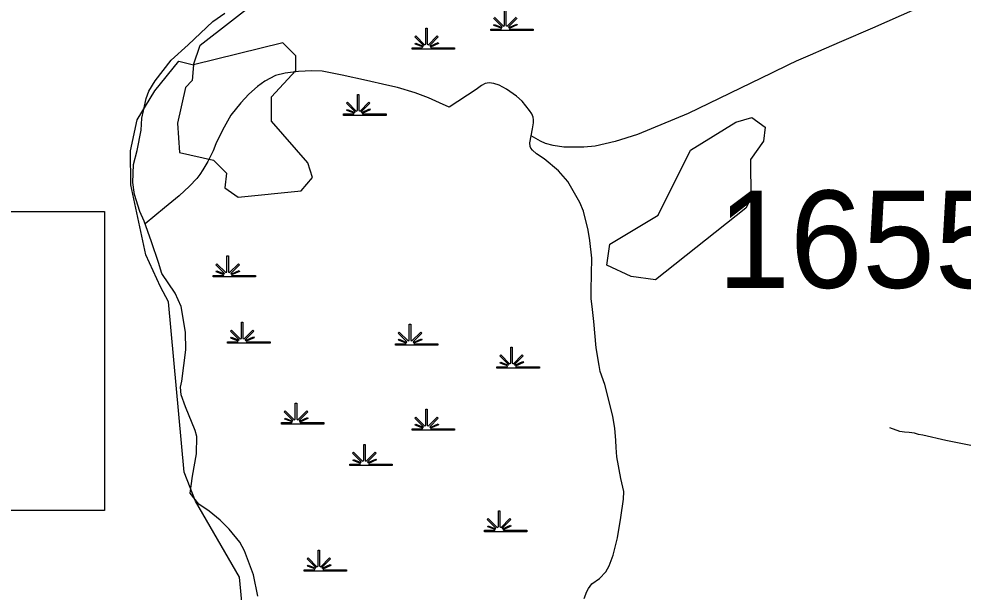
# Model space of a CAD drawing. Extents: x 2093524 to 2270757, y 289120 to 570408.
# Drawn here: x 2113684 to 2118532, y 542153 to 545096 of the extents above; entities that cross this region are included whole.
import ezdxf

# ---------------------------------------------------------------- set-up
doc = ezdxf.new("R2010")
doc.units = 0
for name, color, linetype in [('Exist Boundary Political CountyLine', 7, 'Continuous'), ('Exist Hydrographic Misc Water Feature', 7, 'Continuous'), ('Exist Hydrographic Pond Under 1500 Sq Ft', 7, 'Continuous'), ('Exist Hydrographic Swamp CELL', 7, 'Continuous'), ('Exist Road Non-System Type 51', 7, 'Continuous'), ('Exist Road Secondary Structure Standard Bridge Number Label', 7, 'Continuous'), ('Exist Road Secondary Type 51 Number Label', 7, 'Continuous')]:
    doc.layers.add(name, color=color, linetype=linetype)

msp = doc.modelspace()

# ---------------------------------------------------------------- linework, layer by layer
at = {"layer": 'Exist Boundary Political CountyLine'}
for points in [[(2114382.8, 544778.7), (2114466.2, 544884.8), (2114552.8, 544962.7), (2114678.5, 545082.7), (2114741.8, 545125.8)], [(2114312, 544525.7), (2114314.8, 544586.7), (2114322.8, 544624.8), (2114336.8, 544686.7), (2114350.8, 544724.8), (2114382.8, 544778.7)], [(2114910.2, 542131.8), (2114888.2, 542241.9), (2114842, 542363.8), (2114818.8, 542409.3), (2114763.2, 542476.4), (2114717, 542522.5), (2114660, 542567.6), (2114607.8, 542603.7), (2114563.8, 542661.5), (2114575.8, 542747.5), (2114595.8, 542863.5), (2114597.8, 542951.4), (2114587.8, 542983.4), (2114539.5, 543103.4), (2114517.5, 543165.4), (2114514, 543204.6), (2114519.5, 543235.4), (2114541.5, 543397.3), (2114539.5, 543487.3), (2114516.5, 543619), (2114485.2, 543687.2), (2114417.2, 543789.2), (2114401.2, 543845.1), (2114364.2, 543951), (2114327.2, 544056.9), (2114305, 544107), (2114277, 544194.9), (2114269, 544256.9), (2114272.2, 544349.4), (2114290.8, 544420.8), (2114312, 544525.7)]]:
    msp.add_lwpolyline(points, dxfattribs=at)
at = {"layer": 'Exist Hydrographic Misc Water Feature'}
for points in [[(2114580.5, 544861.1), (2114613.6, 544962.2), (2115227.5, 545438.5), (2115368.6, 545589.9), (2115550.4, 545947.1), (2115781.5, 546198.3)], [(2114301.5, 538253.2), (2113947.5, 539050.9), (2113854.5, 539485.8), (2113801.5, 540143), (2113949.6, 540668.2), (2114304.5, 541343.3), (2114437.4, 541494.9), (2114719.6, 541689.3), (2114785.6, 541789.7), (2114843.4, 541939.4), (2114816.6, 542228.6), (2114590.6, 542620.3), (2114531.5, 542769.1), (2114452.4, 543643.3), (2114410.6, 543719.6), (2114335.5, 543885.2), (2114258.4, 544244.3), (2114257.4, 544418.2), (2114290.4, 544578.3), (2114381.4, 544727.3), (2114505.5, 544879), (2114580.5, 544861.1)]]:
    msp.add_lwpolyline(points, dxfattribs=at)
at = {"layer": 'Exist Hydrographic Pond Under 1500 Sq Ft'}
for points in [[(2114580.5, 544861.1), (2114572.5, 544779.3), (2114539.5, 544743.8), (2114498.5, 544561), (2114507.5, 544409.8), (2114682.5, 544370.3), (2114749.5, 544303.3), (2114741.5, 544228), (2114808.6, 544180.7), (2115133.6, 544213.5), (2115191.6, 544281.3), (2115166.6, 544357.2), (2114981.4, 544570.9), (2114981.4, 544695.6), (2115105.5, 544830.9), (2115105.5, 544906.3), (2115038.4, 544973.3), (2114580.5, 544861.1)], [(2116826.5, 543772.6), (2116701.6, 543831), (2116717.6, 543938.8), (2116966.5, 544088.1), (2117131.6, 544422.6), (2117364.5, 544565.6), (2117447.6, 544590.1), (2117514.6, 544539.5), (2117506.6, 544467.6), (2117440.6, 544373.8), (2117441.6, 544173.6), (2117416.6, 544124.9), (2116951.6, 543757.1), (2116826.5, 543772.6)]]:
    msp.add_lwpolyline(points, dxfattribs=at)
at = {"layer": 'Exist Hydrographic Swamp CELL'}
for points in [[(2116125.7, 545104.8), (2116171, 545059.3), (2116177.4, 545061.7), (2116177.4, 545144.7)], [(2116184.6, 545144.7), (2116184.6, 545061.7), (2116190.9, 545059.3), (2116236.2, 545104.8)], [(2116241.4, 545099.6), (2116196.9, 545055.1), (2116198.9, 545051.5), (2116239.8, 545070.1), (2116242.3, 545065), (2116201.3, 545047.2), (2116202.9, 545044.3), (2116323.9, 545044.2), (2116323.9, 545037.1), (2116106.4, 545037.1), (2116106.4, 545044.2), (2116159.1, 545044.3), (2116161.1, 545047.9), (2116122.8, 545062.8), (2116125.7, 545067.9), (2116163.4, 545052.2), (2116165, 545055.1), (2116120.6, 545099.6)]]:
    msp.add_lwpolyline(points, dxfattribs=at)
for points in [[(2115702.2, 544948.5), (2115754.8, 544948.6), (2115756.8, 544952.2), (2115718.6, 544967), (2115721.5, 544972.2), (2115759.2, 544956.5), (2115760.8, 544959.3), (2115716.4, 545003.9), (2115721.5, 545009), (2115766.8, 544963.5), (2115773.1, 544965.9), (2115773.1, 545049), (2115780.4, 545049), (2115780.3, 544965.9), (2115786.7, 544963.5), (2115832, 545009), (2115837.1, 545003.9), (2115792.7, 544959.3), (2115794.7, 544955.7), (2115835.6, 544974.3), (2115838, 544969.3), (2115797, 544951.5), (2115798.7, 544948.6), (2115919.7, 544948.5), (2115919.7, 544941.4), (2115702.2, 544941.4)], [(2115351.1, 544608.1), (2115403.8, 544608.2), (2115405.8, 544611.8), (2115367.5, 544626.6), (2115370.4, 544631.8), (2115408.2, 544616), (2115409.7, 544618.9), (2115365.3, 544663.5), (2115370.4, 544668.6), (2115415.7, 544623.1), (2115422.1, 544625.5), (2115422.1, 544708.6), (2115429.3, 544708.6), (2115429.3, 544625.5), (2115435.6, 544623.1), (2115480.9, 544668.6), (2115486.1, 544663.5), (2115441.6, 544618.9), (2115443.6, 544615.3), (2115484.5, 544633.9), (2115487, 544628.9), (2115446, 544611.1), (2115447.6, 544608.2), (2115568.6, 544608.1), (2115568.6, 544601), (2115351.1, 544601)], [(2114680.9, 543778.3), (2114733.6, 543778.4), (2114735.6, 543782), (2114697.3, 543796.8), (2114700.2, 543802), (2114738, 543786.3), (2114739.6, 543789.2), (2114695.1, 543833.7), (2114700.3, 543838.8), (2114745.5, 543793.3), (2114751.9, 543795.7), (2114751.9, 543878.8), (2114759.1, 543878.8), (2114759.1, 543795.7), (2114765.4, 543793.3), (2114810.7, 543838.8), (2114815.9, 543833.7), (2114771.4, 543789.2), (2114773.4, 543785.6), (2114814.3, 543804.2), (2114816.8, 543799.1), (2114775.8, 543781.3), (2114777.4, 543778.4), (2114898.5, 543778.3), (2114898.5, 543771.2), (2114680.9, 543771.2)], [(2114755.4, 543437.9), (2114808, 543438), (2114810, 543441.6), (2114771.8, 543456.4), (2114774.7, 543461.6), (2114812.4, 543445.9), (2114814, 543448.7), (2114769.6, 543493.3), (2114774.7, 543498.4), (2114820, 543452.9), (2114826.3, 543455.3), (2114826.3, 543538.4), (2114833.6, 543538.4), (2114833.6, 543455.3), (2114839.9, 543452.9), (2114885.2, 543498.4), (2114890.3, 543493.3), (2114845.9, 543448.7), (2114847.9, 543445.1), (2114888.8, 543463.8), (2114891.2, 543458.7), (2114850.3, 543440.9), (2114851.9, 543438), (2114972.9, 543437.9), (2114972.9, 543430.8), (2114755.4, 543430.8)], [(2115617.1, 543427.3), (2115669.7, 543427.3), (2115671.7, 543430.9), (2115633.5, 543445.8), (2115636.4, 543451), (2115674.1, 543435.2), (2115675.7, 543438.1), (2115631.3, 543482.7), (2115636.4, 543487.8), (2115681.7, 543442.3), (2115688, 543444.7), (2115688, 543527.8), (2115695.3, 543527.8), (2115695.2, 543444.7), (2115701.6, 543442.3), (2115746.9, 543487.8), (2115752, 543482.7), (2115707.6, 543438.1), (2115709.6, 543434.5), (2115750.5, 543453.1), (2115752.9, 543448.1), (2115711.9, 543430.3), (2115713.6, 543427.3), (2115834.6, 543427.3), (2115834.6, 543420.2), (2115617.1, 543420.2)], [(2116138.3, 543310.3), (2116191, 543310.3), (2116193, 543313.9), (2116154.7, 543328.8), (2116157.6, 543334), (2116195.4, 543318.2), (2116197, 543321.1), (2116152.5, 543365.6), (2116157.7, 543370.8), (2116202.9, 543325.3), (2116209.3, 543327.7), (2116209.3, 543410.8), (2116216.5, 543410.8), (2116216.5, 543327.7), (2116222.8, 543325.3), (2116268.1, 543370.8), (2116273.3, 543365.6), (2116228.8, 543321.1), (2116230.8, 543317.5), (2116271.7, 543336.1), (2116274.2, 543331.1), (2116233.2, 543313.2), (2116234.8, 543310.3), (2116355.9, 543310.3), (2116355.9, 543303.1), (2116138.3, 543303.1)], [(2115032, 543023), (2115084.6, 543023.1), (2115086.6, 543026.7), (2115048.4, 543041.5), (2115051.3, 543046.7), (2115089, 543031), (2115090.6, 543033.9), (2115046.2, 543078.4), (2115051.3, 543083.5), (2115096.6, 543038.1), (2115102.9, 543040.4), (2115102.9, 543123.5), (2115110.2, 543123.5), (2115110.1, 543040.4), (2115116.5, 543038.1), (2115161.8, 543083.5), (2115166.9, 543078.4), (2115122.5, 543033.9), (2115124.5, 543030.3), (2115165.4, 543048.9), (2115167.8, 543043.8), (2115126.9, 543026), (2115128.5, 543023.1), (2115249.5, 543023), (2115249.5, 543015.9), (2115032, 543015.9)], [(2115702.2, 542991.1), (2115754.8, 542991.2), (2115756.8, 542994.8), (2115718.6, 543009.6), (2115721.5, 543014.8), (2115759.2, 542999.1), (2115760.8, 543002), (2115716.4, 543046.5), (2115721.5, 543051.6), (2115766.8, 543006.1), (2115773.1, 543008.5), (2115773.1, 543091.6), (2115780.4, 543091.6), (2115780.3, 543008.5), (2115786.7, 543006.1), (2115832, 543051.6), (2115837.1, 543046.5), (2115792.7, 543002), (2115794.7, 542998.4), (2115835.6, 543017), (2115838, 543011.9), (2115797, 542994.1), (2115798.7, 542991.2), (2115919.7, 542991.1), (2115919.7, 542984), (2115702.2, 542984)], [(2115383, 542810.3), (2115435.7, 542810.3), (2115437.7, 542813.9), (2115399.4, 542828.8), (2115402.3, 542834), (2115440.1, 542818.2), (2115441.7, 542821.1), (2115397.2, 542865.7), (2115402.4, 542870.8), (2115447.6, 542825.3), (2115454, 542827.7), (2115454, 542910.8), (2115461.2, 542910.8), (2115461.2, 542827.7), (2115467.5, 542825.3), (2115512.8, 542870.8), (2115518, 542865.7), (2115473.5, 542821.1), (2115475.5, 542817.5), (2115516.4, 542836.1), (2115518.9, 542831.1), (2115477.9, 542813.3), (2115479.5, 542810.3), (2115600.6, 542810.3), (2115600.6, 542803.2), (2115383, 542803.2)], [(2116074.5, 542469.9), (2116127.1, 542469.9), (2116129.1, 542473.5), (2116090.9, 542488.4), (2116093.8, 542493.6), (2116131.5, 542477.8), (2116133.1, 542480.7), (2116088.7, 542525.2), (2116093.8, 542530.4), (2116139.1, 542484.9), (2116145.4, 542487.3), (2116145.4, 542570.4), (2116152.7, 542570.4), (2116152.7, 542487.3), (2116159, 542484.9), (2116204.3, 542530.4), (2116209.4, 542525.2), (2116165, 542480.7), (2116167, 542477.1), (2116207.9, 542495.7), (2116210.3, 542490.7), (2116169.4, 542472.9), (2116171, 542469.9), (2116292, 542469.9), (2116292, 542462.8), (2116074.5, 542462.8)], [(2115149, 542267.7), (2115201.6, 542267.8), (2115203.6, 542271.4), (2115165.4, 542286.3), (2115168.3, 542291.4), (2115206, 542275.7), (2115207.6, 542278.6), (2115163.2, 542323.1), (2115168.3, 542328.3), (2115213.6, 542282.8), (2115219.9, 542285.2), (2115219.9, 542368.2), (2115227.2, 542368.2), (2115227.2, 542285.2), (2115233.5, 542282.8), (2115278.8, 542328.3), (2115283.9, 542323.1), (2115239.5, 542278.6), (2115241.5, 542275), (2115282.4, 542293.6), (2115284.8, 542288.5), (2115243.9, 542270.7), (2115245.5, 542267.8), (2115366.5, 542267.7), (2115366.5, 542260.6), (2115149, 542260.6)]]:
    msp.add_lwpolyline(points, close=True, dxfattribs=at)
at = {"layer": 'Exist Road Non-System Type 51'}
for points in [[(2118287.1, 545146.8), (2118067.2, 545049.2), (2117907.8, 544980.4), (2117817, 544940.2), (2117746.4, 544909.7), (2117673.8, 544879.1), (2117635.4, 544859.9), (2117548.5, 544817.7), (2117120.4, 544610.3), (2116860.3, 544503.5), (2116745.6, 544465.9), (2116643.1, 544441.9), (2116585, 544437.1), (2116481, 544437.2), (2116427.2, 544446.3), (2116387.4, 544457.1), (2116361.6, 544467.6), (2116314.2, 544496.5)], [(2116314.2, 544496.5), (2116320.9, 544532.4), (2116325.5, 544562.3), (2116325.9, 544578.3), (2116324.1, 544592.3), (2116316.5, 544608.5), (2116304.8, 544626.7), (2116267.8, 544673.4), (2116238.3, 544700), (2116187, 544735.1), (2116149.4, 544755.8), (2116121.6, 544764.4), (2116097.7, 544768.8), (2116077.6, 544765.3), (2116059.4, 544753.6), (2116031, 544734.2), (2115893.2, 544643), (2115843.7, 544666), (2115786.2, 544691.1), (2115718.7, 544716.5), (2115627.3, 544744.3), (2115573.5, 544755.4), (2115468, 544779.5), (2115342.6, 544808), (2115241, 544828.1), (2115187, 544829.2), (2115119, 544826.5), (2115050.8, 544817.9), (2115000.6, 544804.9), (2114946, 544776), (2114909.4, 544748.7), (2114864.6, 544709.7), (2114823.7, 544664.5), (2114772.5, 544601.5), (2114728.9, 544524.4), (2114695.5, 544455.1), (2114680.8, 544419.4), (2114653.7, 544363.9), (2114628.8, 544320.4), (2114612.4, 544296.8), (2114598, 544277.1), (2114559.2, 544237.9), (2114506.2, 544186.9), (2114431, 544126.4), (2114331.7, 544043.9)], [(2116586.4, 542119.3), (2116599.1, 542155.1), (2116607.4, 542170.9), (2116625.9, 542194.5), (2116664.4, 542221.8), (2116697.1, 542257.1), (2116713.7, 542286.8), (2116734.8, 542342.3), (2116756.6, 542431.9), (2116774.7, 542535.5), (2116788.6, 542629.2), (2116789.4, 542669.2), (2116774.7, 542735.5), (2116753, 542847.9), (2116750, 542896), (2116748.7, 542932), (2116743.9, 542994.1), (2116733.2, 543054.3), (2116709.1, 543152.7), (2116692.5, 543219.1), (2116667.8, 543285.6), (2116662.4, 543315.7), (2116648.3, 543407.9), (2116635, 543542.2), (2116628.2, 543604.3), (2116621.4, 543660.4), (2116622.2, 543702.4), (2116625.5, 543868.3), (2116615.4, 543958.5), (2116606.4, 544010.7), (2116582.4, 544109.2), (2116563.3, 544153.6), (2116501.5, 544260.8), (2116454.6, 544315.7), (2116379.8, 544377.2), (2116340.4, 544404), (2116320.7, 544422.4), (2116312.9, 544432.6), (2116309.1, 544440.6), (2116307.5, 544460.7), (2116314.2, 544496.5)], [(2118631.9, 542893.1), (2118442.5, 542931.9), (2118325.1, 542958.3), (2118303.2, 542962.7), (2118281.3, 542969.1), (2118255.3, 542971.7), (2118231.4, 542974.2), (2118207.4, 542976.6), (2118155.8, 542995.7)]]:
    msp.add_lwpolyline(points, dxfattribs=at)
at = {"layer": 'Exist Road Secondary Structure Standard Bridge Number Label'}
msp.add_lwpolyline([(2110407.3, 544107.5), (2114123.2, 544107.5), (2114123.2, 542571.1), (2110407.3, 542571.1)], close=True, dxfattribs=at)

# ---------------------------------------------------------------- texts
at = {"layer": 'Exist Road Secondary Type 51 Number Label'}
msp.add_text('1655', height=500, dxfattribs=at).set_placement((2117270.8, 543714.9))

doc.saveas('drawing.dxf')
